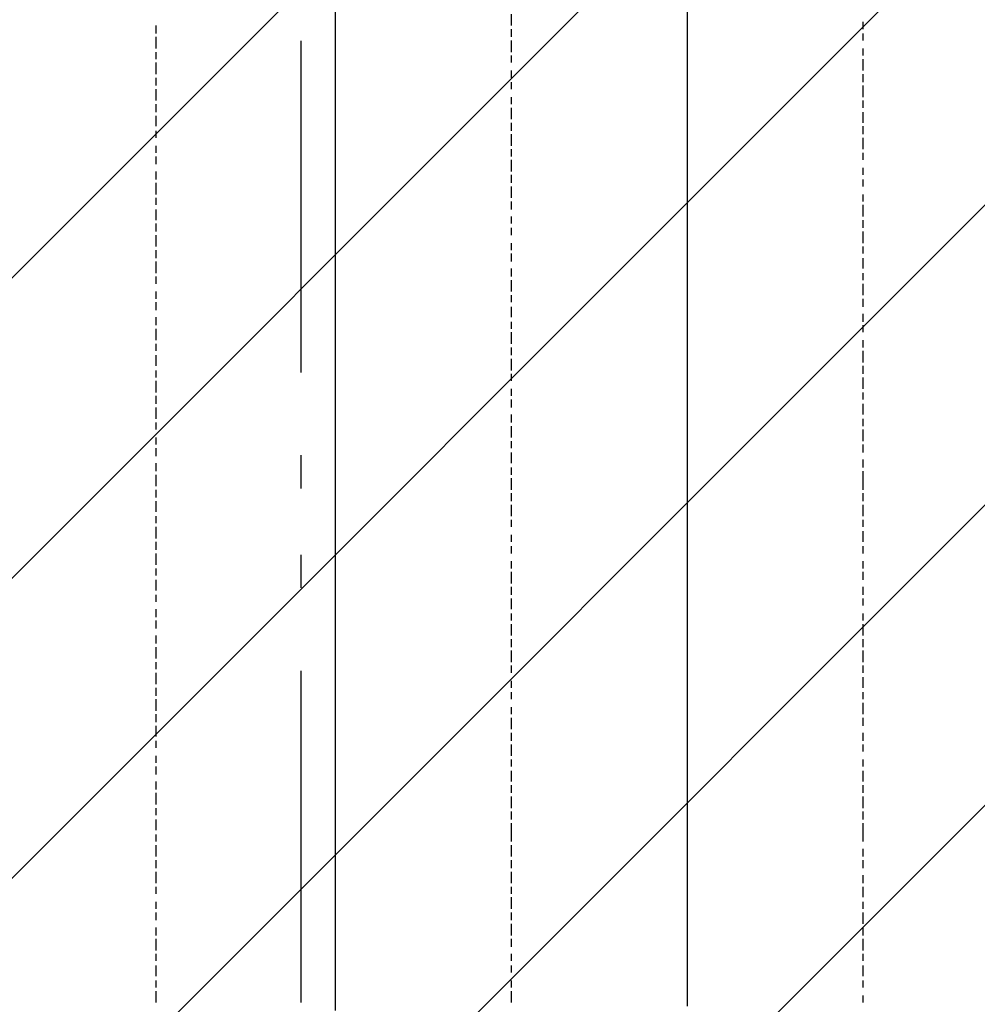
# Model space of a CAD drawing. Extents: x 997 to 109698, y 921 to 94021.
# Tile 654 of 656: x 32279 to 33363, y 50023 to 51136. Entities that reach past the tile are written whole.
import ezdxf

# ---------------------------------------------------------------- set-up
doc = ezdxf.new("R2010")
doc.units = 0
doc.header["$MEASUREMENT"] = 0
for name, color, linetype in [('12', 7, 'CONTINUOUS'), ('28', 7, 'CONTINUOUS'), ('40', 7, 'CONTINUOUS')]:
    doc.layers.add(name, color=color, linetype=linetype)

msp = doc.modelspace()

# ---------------------------------------------------------------- linework, layer by layer
at = {"layer": '12', "color": 5}
for p, q in [((32636.630503, 51133.563401), (32636.630503, 51146.563401)), ((33034.630503, 51133.563401), (33034.630503, 51146.563401)), ((32636.630503, 51125.563401), (32636.630503, 51133.563401)), ((32636.630503, 51116.563401), (32636.630503, 51125.563401)), ((33034.630503, 51125.563401), (33034.630503, 51133.563401)), ((33034.630503, 51116.563401), (33034.630503, 51125.563401)), ((32636.630503, 51103.563401), (32636.630503, 51116.563401)), ((33034.630503, 51103.563401), (33034.630503, 51116.563401)), ((32636.630503, 51095.563401), (32636.630503, 51103.563401)), ((33034.630503, 51095.563401), (33034.630503, 51103.563401)), ((32636.630503, 51087.563401), (32636.630503, 51095.563401)), ((33034.630503, 51087.563401), (33034.630503, 51095.563401)), ((32636.630503, 51074.563401), (32636.630503, 51087.563401)), ((33034.630503, 51074.563401), (33034.630503, 51087.563401)), ((32636.630503, 51065.563401), (32636.630503, 51074.563401)), ((33034.630503, 51065.563401), (33034.630503, 51074.563401)), ((32636.630503, 51057.563401), (32636.630503, 51065.563401)), ((32636.630503, 51044.563401), (32636.630503, 51057.563401)), ((33034.630503, 51057.563401), (33034.630503, 51065.563401)), ((33034.630503, 51044.563401), (33034.630503, 51057.563401)), ((32636.630503, 51036.563401), (32636.630503, 51044.563401)), ((32636.630503, 51023.563401), (32636.630503, 51036.563401)), ((33034.630503, 51036.563401), (33034.630503, 51044.563401)), ((33034.630503, 51023.563401), (33034.630503, 51036.563401)), ((32636.630503, 51015.563401), (32636.630503, 51023.563401)), ((32636.630503, 51006.563401), (32636.630503, 51015.563401)), ((33034.630503, 51015.563401), (33034.630503, 51023.563401)), ((33034.630503, 51006.563401), (33034.630503, 51015.563401)), ((32636.630503, 50993.563401), (32636.630503, 51006.563401)), ((33034.630503, 50993.563401), (33034.630503, 51006.563401)), ((32636.630503, 50985.563401), (32636.630503, 50993.563401)), ((33034.630503, 50985.563401), (33034.630503, 50993.563401)), ((32636.630503, 50977.563401), (32636.630503, 50985.563401)), ((33034.630503, 50977.563401), (33034.630503, 50985.563401)), ((32636.630503, 50964.563401), (32636.630503, 50977.563401)), ((33034.630503, 50964.563401), (33034.630503, 50977.563401)), ((32636.630503, 50955.563401), (32636.630503, 50964.563401)), ((33034.630503, 50955.563401), (33034.630503, 50964.563401)), ((32636.630503, 50947.563401), (32636.630503, 50955.563401)), ((32636.630503, 50934.563401), (32636.630503, 50947.563401)), ((33034.630503, 50947.563401), (33034.630503, 50955.563401)), ((33034.630503, 50934.563401), (33034.630503, 50947.563401)), ((32636.630503, 50926.563401), (32636.630503, 50934.563401)), ((32636.630503, 50917.563401), (32636.630503, 50926.563401)), ((33034.630503, 50926.563401), (33034.630503, 50934.563401)), ((33034.630503, 50913.563401), (33034.630503, 50926.563401)), ((32636.630503, 50905.563401), (32636.630503, 50917.563401)), ((33034.630503, 50905.563401), (33034.630503, 50913.563401)), ((32636.630503, 50896.563401), (32636.630503, 50905.563401)), ((33034.630503, 50896.563401), (33034.630503, 50905.563401)), ((32636.630503, 50883.563401), (32636.630503, 50896.563401)), ((33034.630503, 50883.563401), (33034.630503, 50896.563401)), ((32636.630503, 50875.563401), (32636.630503, 50883.563401)), ((33034.630503, 50875.563401), (33034.630503, 50883.563401)), ((32636.630503, 50866.563401), (32636.630503, 50875.563401)), ((33034.630503, 50866.563401), (33034.630503, 50875.563401)), ((32636.630503, 50854.563401), (32636.630503, 50866.563401)), ((33034.630503, 50854.563401), (33034.630503, 50866.563401)), ((32636.630503, 50845.563401), (32636.630503, 50854.563401)), ((33034.630503, 50845.563401), (33034.630503, 50854.563401)), ((32636.630503, 50837.563401), (32636.630503, 50845.563401)), ((32636.630503, 50824.563401), (32636.630503, 50837.563401)), ((33034.630503, 50837.563401), (33034.630503, 50845.563401)), ((33034.630503, 50824.563401), (33034.630503, 50837.563401)), ((32636.630503, 50816.563401), (32636.630503, 50824.563401)), ((33034.630503, 50816.563401), (33034.630503, 50824.563401)), ((32636.630503, 50807.563401), (32636.630503, 50816.563401)), ((33034.630503, 50803.563401), (33034.630503, 50816.563401)), ((32636.630503, 50794.563401), (32636.630503, 50807.563401)), ((33034.630503, 50794.563401), (33034.630503, 50803.563401)), ((32636.630503, 50786.563401), (32636.630503, 50794.563401)), ((33034.630503, 50786.563401), (33034.630503, 50794.563401)), ((32636.630503, 50773.563401), (32636.630503, 50786.563401)), ((33034.630503, 50773.563401), (33034.630503, 50786.563401)), ((32636.630503, 50765.563401), (32636.630503, 50773.563401)), ((33034.630503, 50765.563401), (33034.630503, 50773.563401)), ((32636.630503, 50756.563401), (32636.630503, 50765.563401)), ((32636.630503, 50744.563401), (32636.630503, 50756.563401)), ((33034.630503, 50756.563401), (33034.630503, 50765.563401)), ((33034.630503, 50744.563401), (33034.630503, 50756.563401)), ((32636.630503, 50735.563401), (32636.630503, 50744.563401)), ((32636.630503, 50727.563401), (32636.630503, 50735.563401)), ((33034.630503, 50735.563401), (33034.630503, 50744.563401)), ((33034.630503, 50727.563401), (33034.630503, 50735.563401)), ((32636.630503, 50714.563401), (32636.630503, 50727.563401)), ((33034.630503, 50714.563401), (33034.630503, 50727.563401)), ((32636.630503, 50706.563401), (32636.630503, 50714.563401)), ((33034.630503, 50706.563401), (33034.630503, 50714.563401)), ((32636.630503, 50697.563401), (32636.630503, 50706.563401)), ((33034.630503, 50697.563401), (33034.630503, 50706.563401)), ((32636.630503, 50684.563401), (32636.630503, 50697.563401)), ((33034.630503, 50684.563401), (33034.630503, 50697.563401)), ((32636.630503, 50676.563401), (32636.630503, 50684.563401)), ((33034.630503, 50676.563401), (33034.630503, 50684.563401)), ((32636.630503, 50663.563401), (32636.630503, 50676.563401)), ((33034.630503, 50663.563401), (33034.630503, 50676.563401)), ((32636.630503, 50655.563401), (32636.630503, 50663.563401)), ((33034.630503, 50655.563401), (33034.630503, 50663.563401)), ((32636.630503, 50646.563401), (32636.630503, 50655.563401)), ((32636.630503, 50634.563401), (32636.630503, 50646.563401)), ((33034.630503, 50646.563401), (33034.630503, 50655.563401)), ((33034.630503, 50634.563401), (33034.630503, 50646.563401)), ((32636.630503, 50625.563401), (32636.630503, 50634.563401)), ((33034.630503, 50625.563401), (33034.630503, 50634.563401)), ((32636.630503, 50617.563401), (32636.630503, 50625.563401)), ((33034.630503, 50617.563401), (33034.630503, 50625.563401)), ((32636.630503, 50604.563401), (32636.630503, 50617.563401)), ((33034.630503, 50604.563401), (33034.630503, 50617.563401)), ((32636.630503, 50595.563401), (32636.630503, 50604.563401)), ((33034.630503, 50595.563401), (33034.630503, 50604.563401)), ((32636.630503, 50587.563401), (32636.630503, 50595.563401)), ((33034.630503, 50587.563401), (33034.630503, 50595.563401)), ((32636.630503, 50574.563401), (32636.630503, 50587.563401)), ((33034.630503, 50574.563401), (33034.630503, 50587.563401)), ((32636.630503, 50566.563401), (32636.630503, 50574.563401)), ((33034.630503, 50566.563401), (33034.630503, 50574.563401)), ((32636.630503, 50553.563401), (32636.630503, 50566.563401)), ((33034.630503, 50553.563401), (33034.630503, 50566.563401)), ((32636.630503, 50545.563401), (32636.630503, 50553.563401)), ((32636.630503, 50536.563401), (32636.630503, 50545.563401)), ((33034.630503, 50545.563401), (33034.630503, 50553.563401)), ((33034.630503, 50536.563401), (33034.630503, 50545.563401)), ((32636.630503, 50523.563401), (32636.630503, 50536.563401)), ((33034.630503, 50523.563401), (33034.630503, 50536.563401)), ((32636.630503, 50515.563401), (32636.630503, 50523.563401)), ((33034.630503, 50515.563401), (33034.630503, 50523.563401)), ((32636.630503, 50507.563401), (32636.630503, 50515.563401)), ((33034.630503, 50507.563401), (33034.630503, 50515.563401)), ((32636.630503, 50494.563401), (32636.630503, 50507.563401)), ((33034.630503, 50494.563401), (33034.630503, 50507.563401)), ((32636.630503, 50485.563401), (32636.630503, 50494.563401)), ((33034.630503, 50485.563401), (33034.630503, 50494.563401)), ((32636.630503, 50477.563401), (32636.630503, 50485.563401)), ((33034.630503, 50477.563401), (33034.630503, 50485.563401)), ((32636.630503, 50464.563401), (32636.630503, 50477.563401)), ((33034.630503, 50464.563401), (33034.630503, 50477.563401)), ((32636.630503, 50456.563401), (32636.630503, 50464.563401)), ((32636.630503, 50443.563401), (32636.630503, 50456.563401)), ((33034.630503, 50456.563401), (33034.630503, 50464.563401)), ((33034.630503, 50443.563401), (33034.630503, 50456.563401)), ((32636.630503, 50435.563401), (32636.630503, 50443.563401)), ((32636.630503, 50426.563401), (32636.630503, 50435.563401)), ((33034.630503, 50435.563401), (33034.630503, 50443.563401)), ((33034.630503, 50426.563401), (33034.630503, 50435.563401)), ((32636.630503, 50413.563401), (32636.630503, 50426.563401)), ((33034.630503, 50418.563401), (33034.630503, 50426.563401)), ((32636.630503, 50405.563401), (32636.630503, 50413.563401)), ((33034.630503, 50409.563401), (33034.630503, 50418.563401)), ((32636.630503, 50397.563401), (32636.630503, 50405.563401)), ((33034.630503, 50401.563401), (33034.630503, 50409.563401)), ((33034.630503, 50392.563401), (33034.630503, 50401.563401)), ((32636.630503, 50384.563401), (32636.630503, 50397.563401)), ((33034.630503, 50380.563401), (33034.630503, 50392.563401)), ((32636.630503, 50375.563401), (32636.630503, 50384.563401)), ((33034.630503, 50371.563401), (33034.630503, 50380.563401)), ((32636.630503, 50367.563401), (32636.630503, 50375.563401)), ((32636.630503, 50354.563401), (32636.630503, 50367.563401)), ((33034.630503, 50363.563401), (33034.630503, 50371.563401)), ((33034.630503, 50350.563401), (33034.630503, 50363.563401)), ((32636.630503, 50346.563401), (32636.630503, 50354.563401)), ((32636.630503, 50337.563401), (32636.630503, 50346.563401)), ((33034.630503, 50341.563401), (33034.630503, 50350.563401)), ((32636.630503, 50325.563401), (32636.630503, 50337.563401)), ((33034.630503, 50329.563401), (33034.630503, 50341.563401)), ((32636.630503, 50316.563401), (32636.630503, 50325.563401)), ((33034.630503, 50320.563401), (33034.630503, 50329.563401)), ((32636.630503, 50303.563401), (32636.630503, 50316.563401)), ((33034.630503, 50312.563401), (33034.630503, 50320.563401)), ((33034.630503, 50299.563401), (33034.630503, 50312.563401)), ((32636.630503, 50295.563401), (32636.630503, 50303.563401)), ((32636.630503, 50286.563401), (32636.630503, 50295.563401)), ((33034.630503, 50291.563401), (33034.630503, 50299.563401)), ((33034.630503, 50282.563401), (33034.630503, 50291.563401)), ((32636.630503, 50274.563401), (32636.630503, 50286.563401)), ((33034.630503, 50270.563401), (33034.630503, 50282.563401)), ((32636.630503, 50265.563401), (32636.630503, 50274.563401)), ((33034.630503, 50261.563401), (33034.630503, 50270.563401)), ((32636.630503, 50257.563401), (32636.630503, 50265.563401)), ((32636.630503, 50244.563401), (32636.630503, 50257.563401)), ((33034.630503, 50253.563401), (33034.630503, 50261.563401)), ((32636.630503, 50236.563401), (32636.630503, 50244.563401)), ((33034.630503, 50240.563401), (33034.630503, 50253.563401)), ((32636.630503, 50227.563401), (32636.630503, 50236.563401)), ((33034.630503, 50231.563401), (33034.630503, 50240.563401)), ((32636.630503, 50214.563401), (32636.630503, 50227.563401)), ((33034.630503, 50219.563401), (33034.630503, 50231.563401)), ((32636.630503, 50206.563401), (32636.630503, 50214.563401)), ((33034.630503, 50210.563401), (33034.630503, 50219.563401)), ((32636.630503, 50193.563401), (32636.630503, 50206.563401)), ((33034.630503, 50202.563401), (33034.630503, 50210.563401)), ((33034.630503, 50189.563401), (33034.630503, 50202.563401)), ((32636.630503, 50185.563401), (32636.630503, 50193.563401)), ((33034.630503, 50181.563401), (33034.630503, 50189.563401)), ((32636.630503, 50176.563401), (32636.630503, 50185.563401)), ((33034.630503, 50172.563401), (33034.630503, 50181.563401)), ((32636.630503, 50164.563401), (32636.630503, 50176.563401)), ((33034.630503, 50159.563401), (33034.630503, 50172.563401)), ((32636.630503, 50155.563401), (32636.630503, 50164.563401)), ((32636.630503, 50147.563401), (32636.630503, 50155.563401)), ((33034.630503, 50151.563401), (33034.630503, 50159.563401)), ((32636.630503, 50134.563401), (32636.630503, 50147.563401)), ((33034.630503, 50143.563401), (33034.630503, 50151.563401)), ((32636.630503, 50126.563401), (32636.630503, 50134.563401)), ((33034.630503, 50130.563401), (33034.630503, 50143.563401)), ((32636.630503, 50117.563401), (32636.630503, 50126.563401)), ((33034.630503, 50121.563401), (33034.630503, 50130.563401)), ((32636.630503, 50104.563401), (32636.630503, 50117.563401)), ((33034.630503, 50113.563401), (33034.630503, 50121.563401)), ((33034.630503, 50100.563401), (33034.630503, 50113.563401)), ((32636.630503, 50096.563401), (32636.630503, 50104.563401)), ((33034.630503, 50092.563401), (33034.630503, 50100.563401)), ((32636.630503, 50083.563401), (32636.630503, 50096.563401)), ((33034.630503, 50079.563401), (33034.630503, 50092.563401)), ((32636.630503, 50075.563401), (32636.630503, 50083.563401)), ((33034.630503, 50071.563401), (33034.630503, 50079.563401)), ((32636.630503, 50066.563401), (32636.630503, 50075.563401)), ((32636.630503, 50054.563401), (32636.630503, 50066.563401)), ((33034.630503, 50062.563401), (33034.630503, 50071.563401)), ((33034.630503, 50049.563401), (33034.630503, 50062.563401)), ((32636.630503, 50045.563401), (32636.630503, 50054.563401)), ((32636.630503, 50037.563401), (32636.630503, 50045.563401)), ((33034.630503, 50041.563401), (33034.630503, 50049.563401)), ((32636.630503, 50024.563401), (32636.630503, 50037.563401)), ((33034.630503, 50032.563401), (33034.630503, 50041.563401)), ((32636.630503, 50015.563401), (32636.630503, 50024.563401)), ((33034.630503, 50020.563401), (33034.630503, 50032.563401))]:
    msp.add_line(p, q, dxfattribs=at)
at = {"layer": '12', "color": 1}
for p, q in [((32835.630503, 51129.563401), (32835.630503, 51142.563401)), ((32433.630503, 51120.563401), (32433.630503, 51129.563401)), ((32835.630503, 51116.563401), (32835.630503, 51125.563401)), ((33233.630503, 51125.563401), (33233.630503, 51133.563401)), ((32433.630503, 51103.563401), (32433.630503, 51116.563401)), ((33233.630503, 51112.563401), (33233.630503, 51120.563401)), ((32835.630503, 51099.563401), (32835.630503, 51112.563401)), ((33233.630503, 51095.563401), (33233.630503, 51103.563401)), ((32433.630503, 51091.563401), (32433.630503, 51099.563401)), ((32835.630503, 51087.563401), (32835.630503, 51095.563401)), ((33233.630503, 51078.563401), (33233.630503, 51091.563401)), ((32433.630503, 51074.563401), (32433.630503, 51087.563401)), ((32433.630503, 51061.563401), (32433.630503, 51070.563401)), ((32835.630503, 51070.563401), (32835.630503, 51078.563401)), ((33233.630503, 51065.563401), (33233.630503, 51074.563401)), ((32433.630503, 51044.563401), (32433.630503, 51057.563401)), ((32835.630503, 51057.563401), (32835.630503, 51065.563401)), ((33233.630503, 51048.563401), (33233.630503, 51061.563401)), ((32835.630503, 51040.563401), (32835.630503, 51048.563401)), ((32433.630503, 51031.563401), (32433.630503, 51040.563401)), ((32835.630503, 51023.563401), (32835.630503, 51036.563401)), ((33233.630503, 51036.563401), (33233.630503, 51044.563401)), ((32433.630503, 51015.563401), (32433.630503, 51027.563401)), ((33233.630503, 51019.563401), (33233.630503, 51031.563401)), ((32835.630503, 51010.563401), (32835.630503, 51019.563401)), ((33233.630503, 51006.563401), (33233.630503, 51015.563401)), ((32433.630503, 51002.563401), (32433.630503, 51010.563401)), ((32835.630503, 50993.563401), (32835.630503, 51006.563401)), ((33233.630503, 50989.563401), (33233.630503, 51002.563401)), ((32433.630503, 50985.563401), (32433.630503, 50993.563401)), ((32433.630503, 50972.563401), (32433.630503, 50981.563401)), ((32835.630503, 50981.563401), (32835.630503, 50989.563401)), ((33233.630503, 50977.563401), (33233.630503, 50985.563401)), ((32835.630503, 50964.563401), (32835.630503, 50977.563401)), ((33233.630503, 50960.563401), (33233.630503, 50968.563401)), ((32433.630503, 50955.563401), (32433.630503, 50964.563401)), ((32835.630503, 50951.563401), (32835.630503, 50960.563401)), ((32433.630503, 50938.563401), (32433.630503, 50951.563401)), ((32835.630503, 50934.563401), (32835.630503, 50947.563401)), ((33233.630503, 50947.563401), (33233.630503, 50955.563401)), ((33233.630503, 50930.563401), (33233.630503, 50938.563401)), ((32433.630503, 50926.563401), (32433.630503, 50934.563401)), ((32835.630503, 50921.563401), (32835.630503, 50930.563401)), ((33233.630503, 50913.563401), (33233.630503, 50926.563401)), ((32433.630503, 50909.563401), (32433.630503, 50921.563401)), ((32835.630503, 50905.563401), (32835.630503, 50913.563401)), ((32433.630503, 50896.563401), (32433.630503, 50905.563401)), ((33233.630503, 50900.563401), (33233.630503, 50909.563401)), ((32433.630503, 50879.563401), (32433.630503, 50892.563401)), ((32835.630503, 50892.563401), (32835.630503, 50900.563401)), ((33233.630503, 50883.563401), (33233.630503, 50896.563401)), ((32835.630503, 50875.563401), (32835.630503, 50883.563401)), ((33233.630503, 50871.563401), (33233.630503, 50879.563401)), ((32433.630503, 50866.563401), (32433.630503, 50875.563401)), ((32835.630503, 50862.563401), (32835.630503, 50871.563401)), ((32433.630503, 50849.563401), (32433.630503, 50862.563401)), ((33233.630503, 50854.563401), (33233.630503, 50866.563401)), ((32835.630503, 50845.563401), (32835.630503, 50854.563401)), ((33233.630503, 50841.563401), (33233.630503, 50849.563401)), ((32433.630503, 50837.563401), (32433.630503, 50845.563401)), ((32835.630503, 50828.563401), (32835.630503, 50841.563401)), ((33233.630503, 50824.563401), (33233.630503, 50837.563401)), ((32433.630503, 50820.563401), (32433.630503, 50828.563401)), ((32835.630503, 50816.563401), (32835.630503, 50824.563401)), ((32433.630503, 50807.563401), (32433.630503, 50816.563401)), ((33233.630503, 50811.563401), (33233.630503, 50820.563401)), ((32835.630503, 50799.563401), (32835.630503, 50811.563401)), ((33233.630503, 50794.563401), (33233.630503, 50803.563401)), ((32433.630503, 50790.563401), (32433.630503, 50799.563401)), ((32835.630503, 50786.563401), (32835.630503, 50794.563401)), ((33233.630503, 50782.563401), (33233.630503, 50790.563401)), ((32433.630503, 50773.563401), (32433.630503, 50786.563401)), ((32835.630503, 50769.563401), (32835.630503, 50782.563401)), ((32433.630503, 50761.563401), (32433.630503, 50769.563401)), ((33233.630503, 50765.563401), (33233.630503, 50773.563401)), ((32433.630503, 50744.563401), (32433.630503, 50756.563401)), ((32835.630503, 50756.563401), (32835.630503, 50765.563401)), ((33233.630503, 50748.563401), (33233.630503, 50761.563401)), ((32835.630503, 50739.563401), (32835.630503, 50752.563401)), ((32433.630503, 50731.563401), (32433.630503, 50739.563401)), ((32835.630503, 50727.563401), (32835.630503, 50735.563401)), ((33233.630503, 50735.563401), (33233.630503, 50744.563401)), ((32433.630503, 50714.563401), (32433.630503, 50727.563401)), ((33233.630503, 50718.563401), (33233.630503, 50731.563401)), ((32835.630503, 50710.563401), (32835.630503, 50718.563401)), ((33233.630503, 50706.563401), (33233.630503, 50714.563401)), ((32433.630503, 50701.563401), (32433.630503, 50710.563401)), ((32835.630503, 50697.563401), (32835.630503, 50706.563401)), ((33233.630503, 50689.563401), (33233.630503, 50701.563401)), ((32433.630503, 50684.563401), (32433.630503, 50697.563401)), ((32433.630503, 50672.563401), (32433.630503, 50680.563401)), ((32835.630503, 50680.563401), (32835.630503, 50689.563401)), ((33233.630503, 50676.563401), (33233.630503, 50684.563401)), ((32835.630503, 50663.563401), (32835.630503, 50676.563401)), ((33233.630503, 50659.563401), (33233.630503, 50672.563401)), ((32433.630503, 50655.563401), (32433.630503, 50663.563401)), ((32835.630503, 50651.563401), (32835.630503, 50659.563401)), ((32433.630503, 50642.563401), (32433.630503, 50651.563401)), ((32835.630503, 50634.563401), (32835.630503, 50646.563401)), ((33233.630503, 50646.563401), (33233.630503, 50655.563401)), ((32433.630503, 50625.563401), (32433.630503, 50634.563401)), ((33233.630503, 50629.563401), (33233.630503, 50638.563401)), ((32835.630503, 50621.563401), (32835.630503, 50629.563401)), ((33233.630503, 50617.563401), (33233.630503, 50625.563401)), ((32433.630503, 50608.563401), (32433.630503, 50621.563401)), ((32835.630503, 50604.563401), (32835.630503, 50617.563401)), ((33233.630503, 50604.563401), (33233.630503, 50617.563401)), ((32433.630503, 50595.563401), (32433.630503, 50604.563401)), ((32433.630503, 50579.563401), (32433.630503, 50591.563401)), ((32835.630503, 50591.563401), (32835.630503, 50600.563401)), ((33233.630503, 50591.563401), (33233.630503, 50600.563401)), ((32835.630503, 50574.563401), (32835.630503, 50587.563401)), ((33233.630503, 50574.563401), (33233.630503, 50587.563401)), ((32433.630503, 50566.563401), (32433.630503, 50574.563401)), ((32835.630503, 50562.563401), (32835.630503, 50570.563401)), ((33233.630503, 50562.563401), (33233.630503, 50570.563401)), ((32433.630503, 50549.563401), (32433.630503, 50562.563401)), ((33233.630503, 50545.563401), (33233.630503, 50557.563401)), ((32433.630503, 50536.563401), (32433.630503, 50545.563401)), ((32835.630503, 50545.563401), (32835.630503, 50553.563401)), ((32835.630503, 50532.563401), (32835.630503, 50540.563401)), ((33233.630503, 50532.563401), (33233.630503, 50540.563401)), ((32433.630503, 50519.563401), (32433.630503, 50532.563401)), ((32835.630503, 50515.563401), (32835.630503, 50523.563401)), ((33233.630503, 50515.563401), (33233.630503, 50523.563401)), ((32433.630503, 50507.563401), (32433.630503, 50515.563401)), ((32835.630503, 50498.563401), (32835.630503, 50511.563401)), ((33233.630503, 50502.563401), (33233.630503, 50511.563401)), ((32433.630503, 50490.563401), (32433.630503, 50502.563401)), ((32835.630503, 50485.563401), (32835.630503, 50494.563401)), ((33233.630503, 50485.563401), (33233.630503, 50494.563401)), ((32433.630503, 50477.563401), (32433.630503, 50485.563401)), ((32835.630503, 50469.563401), (32835.630503, 50481.563401)), ((33233.630503, 50473.563401), (33233.630503, 50481.563401)), ((32433.630503, 50460.563401), (32433.630503, 50469.563401)), ((32433.630503, 50447.563401), (32433.630503, 50456.563401)), ((32835.630503, 50456.563401), (32835.630503, 50464.563401)), ((33233.630503, 50456.563401), (33233.630503, 50464.563401)), ((32835.630503, 50439.563401), (32835.630503, 50452.563401)), ((33233.630503, 50439.563401), (33233.630503, 50452.563401)), ((32433.630503, 50430.563401), (32433.630503, 50439.563401)), ((32835.630503, 50426.563401), (32835.630503, 50435.563401)), ((33233.630503, 50426.563401), (33233.630503, 50435.563401)), ((32433.630503, 50413.563401), (32433.630503, 50426.563401)), ((32835.630503, 50409.563401), (32835.630503, 50422.563401)), ((33233.630503, 50409.563401), (33233.630503, 50422.563401)), ((32433.630503, 50401.563401), (32433.630503, 50409.563401)), ((32835.630503, 50397.563401), (32835.630503, 50405.563401)), ((33233.630503, 50397.563401), (33233.630503, 50405.563401)), ((32433.630503, 50384.563401), (32433.630503, 50397.563401)), ((33233.630503, 50380.563401), (33233.630503, 50392.563401)), ((32433.630503, 50371.563401), (32433.630503, 50380.563401)), ((32835.630503, 50380.563401), (32835.630503, 50388.563401)), ((32433.630503, 50354.563401), (32433.630503, 50367.563401)), ((32835.630503, 50367.563401), (32835.630503, 50375.563401)), ((33233.630503, 50367.563401), (33233.630503, 50375.563401)), ((32835.630503, 50350.563401), (32835.630503, 50358.563401)), ((33233.630503, 50350.563401), (33233.630503, 50363.563401)), ((32433.630503, 50341.563401), (32433.630503, 50350.563401)), ((32835.630503, 50333.563401), (32835.630503, 50346.563401)), ((33233.630503, 50337.563401), (33233.630503, 50346.563401)), ((32433.630503, 50325.563401), (32433.630503, 50337.563401)), ((32835.630503, 50320.563401), (32835.630503, 50329.563401)), ((33233.630503, 50320.563401), (33233.630503, 50329.563401)), ((32433.630503, 50312.563401), (32433.630503, 50320.563401)), ((32835.630503, 50303.563401), (32835.630503, 50316.563401)), ((33233.630503, 50308.563401), (33233.630503, 50316.563401)), ((32433.630503, 50295.563401), (32433.630503, 50303.563401)), ((32433.630503, 50282.563401), (32433.630503, 50291.563401)), ((32835.630503, 50291.563401), (32835.630503, 50299.563401)), ((33233.630503, 50291.563401), (33233.630503, 50299.563401)), ((32835.630503, 50274.563401), (32835.630503, 50286.563401)), ((33233.630503, 50274.563401), (33233.630503, 50286.563401)), ((32433.630503, 50265.563401), (32433.630503, 50274.563401)), ((32835.630503, 50261.563401), (32835.630503, 50270.563401)), ((33233.630503, 50261.563401), (33233.630503, 50270.563401)), ((32433.630503, 50248.563401), (32433.630503, 50261.563401)), ((32835.630503, 50244.563401), (32835.630503, 50257.563401)), ((33233.630503, 50244.563401), (33233.630503, 50257.563401)), ((32433.630503, 50236.563401), (32433.630503, 50244.563401)), ((32835.630503, 50231.563401), (32835.630503, 50240.563401)), ((33233.630503, 50231.563401), (33233.630503, 50240.563401)), ((32433.630503, 50219.563401), (32433.630503, 50231.563401)), ((32835.630503, 50214.563401), (32835.630503, 50227.563401)), ((33233.630503, 50214.563401), (33233.630503, 50227.563401)), ((32433.630503, 50206.563401), (32433.630503, 50214.563401)), ((32835.630503, 50206.563401), (32835.630503, 50214.563401)), ((33233.630503, 50206.563401), (33233.630503, 50214.563401)), ((32433.630503, 50189.563401), (32433.630503, 50202.563401)), ((32835.630503, 50189.563401), (32835.630503, 50202.563401)), ((33233.630503, 50189.563401), (33233.630503, 50198.563401)), ((32433.630503, 50176.563401), (32433.630503, 50185.563401)), ((32835.630503, 50176.563401), (32835.630503, 50185.563401)), ((33233.630503, 50176.563401), (33233.630503, 50185.563401)), ((32433.630503, 50159.563401), (32433.630503, 50172.563401)), ((32835.630503, 50159.563401), (32835.630503, 50172.563401)), ((33233.630503, 50159.563401), (33233.630503, 50168.563401)), ((32433.630503, 50147.563401), (32433.630503, 50155.563401)), ((32835.630503, 50147.563401), (32835.630503, 50155.563401)), ((33233.630503, 50143.563401), (33233.630503, 50155.563401)), ((32433.630503, 50130.563401), (32433.630503, 50138.563401)), ((32835.630503, 50130.563401), (32835.630503, 50143.563401)), ((33233.630503, 50130.563401), (33233.630503, 50138.563401)), ((32433.630503, 50117.563401), (32433.630503, 50126.563401)), ((32835.630503, 50117.563401), (32835.630503, 50126.563401)), ((33233.630503, 50113.563401), (33233.630503, 50126.563401)), ((32835.630503, 50100.563401), (32835.630503, 50113.563401)), ((32433.630503, 50100.563401), (32433.630503, 50109.563401)), ((33233.630503, 50100.563401), (33233.630503, 50109.563401)), ((32433.630503, 50083.563401), (32433.630503, 50096.563401)), ((32835.630503, 50087.563401), (32835.630503, 50096.563401)), ((33233.630503, 50083.563401), (33233.630503, 50096.563401)), ((32433.630503, 50071.563401), (32433.630503, 50079.563401)), ((32835.630503, 50071.563401), (32835.630503, 50079.563401)), ((33233.630503, 50071.563401), (33233.630503, 50079.563401)), ((32433.630503, 50054.563401), (32433.630503, 50066.563401)), ((32835.630503, 50058.563401), (32835.630503, 50066.563401)), ((33233.630503, 50054.563401), (33233.630503, 50066.563401)), ((32433.630503, 50041.563401), (32433.630503, 50049.563401)), ((32835.630503, 50041.563401), (32835.630503, 50049.563401)), ((33233.630503, 50041.563401), (33233.630503, 50049.563401)), ((32433.630503, 50024.563401), (32433.630503, 50037.563401)), ((32835.630503, 50024.563401), (32835.630503, 50037.563401)), ((33233.630503, 50024.563401), (33233.630503, 50032.563401))]:
    msp.add_line(p, q, dxfattribs=at)
at = {"layer": '28', "color": 2}
for p, q in [((16797.372162, 35370.953237), (36822.636205, 55396.217281)), ((17136.783417, 35370.953237), (36822.636205, 55056.806026)), ((17476.194672, 35370.953237), (36822.636205, 54717.394771)), ((17815.605927, 35370.953237), (36822.636205, 54377.983516)), ((18155.017182, 35370.953237), (36822.636205, 54038.572261)), ((18494.428437, 35370.953237), (36822.636205, 53699.161006))]:
    msp.add_line(p, q, dxfattribs=at)
at = {"layer": '40', "color": 8, "linetype": 'Continuous'}
for p, q in [((32597.636205, 50737.204238), (32597.636205, 51112.204238)), ((32597.636205, 50605.954238), (32597.636205, 50643.454238)), ((32597.636205, 50493.454238), (32597.636205, 50530.954238)), ((32597.636205, 50024.704238), (32597.636205, 50399.704238))]:
    msp.add_line(p, q, dxfattribs=at)

doc.saveas('drawing.dxf')
